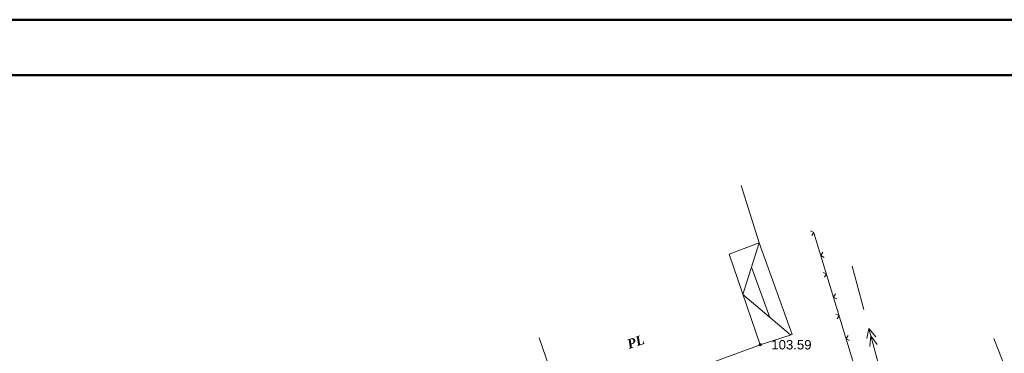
# Model space of a CAD drawing. Header units: millimetres. Extents: x 9396 to 25236, y 15106 to 31102.
# Tile 260 of 296: x 11838 to 12016, y 17105 to 17165. Entities that reach past the tile are written whole.
import ezdxf
from ezdxf.enums import TextEntityAlignment as Align

# ---------------------------------------------------------------- set-up
doc = ezdxf.new("R2010")
doc.units = ezdxf.units.MM
doc.linetypes.add('HIDDEN', pattern=[0.375, 0.25, -0.125])
for name, color, linetype, lineweight, true_color in [('1001010', 7, 'Continuous', 9, 0x000000), ('1060000', 7, 'Continuous', 9, 0x000000), ('21100200', 7, 'HIDDEN', 0, 0x800080), ('3000260', 7, 'Continuous', 9, 0x000000), ('6011300', 1, 'Continuous', 20, 0xff0000)]:
    doc.layers.add(name, color=color, linetype=linetype, lineweight=lineweight, true_color=true_color)
doc.layers.add('Размер', color=6, linetype='Continuous', lineweight=18)
doc.styles.add('9', font='timesbi.ttf', dxfattribs={"height": 0.001693})
doc.styles.add('F2', font='arial.ttf', dxfattribs={"height": 0.001693})

# ---------------------------------------------------------------- blocks, each defined once
blk = doc.blocks.new('SYMBOL21100200')
at = {"true_color": 0x800080}
h = blk.add_hatch(color=216, dxfattribs=at)
edge = h.paths.add_edge_path()
edge.add_arc((0, 0), 0.1, 0, 360)
at = {"color": 216, "linetype": 'Continuous', "lineweight": 0, "true_color": 0x800080}
blk.add_circle((0, 0), 0.1, dxfattribs=at)

msp = doc.modelspace()

# ---------------------------------------------------------------- linework, layer by layer
at = {"layer": '1001010', "color": 253}
msp.add_line((11973.31, 17111.49, 53.6), (11970.03, 17120.53, 53.48), dxfattribs=at)
for points in [[(11968.17, 17135.22, 53.48), (11971.4, 17124.88, 53.48), (11965.97, 17122.85, 53.48), (11971.58, 17106.57, 53.48)], [(11971.58, 17106.57, 53.48), (11977.35, 17108.42, 53.7), (11971.4, 17124.88, 53.48), (11968.47, 17115.6, 53.48), (11977.04, 17108.33, 53.69)], [(11971.58, 17106.57, 53.48), (11936.63, 17093.75, 63.02), (11931.76, 17107.83, 36.31)]]:
    msp.add_polyline3d(points, dxfattribs=at)
at = {"layer": '1060000', "color": 253}
msp.add_polyline3d([(12013.66, 17107.68, 58.2), (12019.01, 17093.94, 66.17), (12020.46, 17091.73, 64.76), (12023.17, 17089.36, 63.22), (12025.89, 17087.83, 61.94), (12027.93, 17087.82, 60.99), (12031.15, 17088.33, 60.19), (12071.87, 17101.31, 55.9), (12074.24, 17104.01, 55.6), (12075.26, 17107.23, 55.46), (12075.26, 17110.45, 55.14)], dxfattribs=at)
at = {"layer": '3000260', "color": 253}
msp.add_line((11989.34, 17100.16, 54.32), (11981.24, 17126.72, 50.47), dxfattribs=at)
for points in [[(11980.88, 17126.21, 52.4), (11981.22, 17126.78, 52.4), (11980.62, 17127.05, 52.4)], [(11983.12, 17122.29, 52.4), (11982.49, 17122.62, 52.4), (11982.83, 17123.23, 52.4)], [(11983.16, 17118.73, 52.4), (11983.5, 17119.3, 52.4), (11982.9, 17119.57, 52.4)], [(11985.4, 17114.81, 52.4), (11984.77, 17115.14, 52.4), (11985.11, 17115.74, 52.4)], [(11985.44, 17111.24, 52.4), (11985.79, 17111.82, 52.4), (11985.18, 17112.08, 52.4)], [(11987.68, 17107.32, 52.4), (11987.05, 17107.66, 52.4), (11987.39, 17108.26, 52.4)]]:
    msp.add_polyline3d(points, dxfattribs=at)
at = {"layer": '6011300'}
for p, q in [((11990.23, 17112.9, 120.56), (11988.13, 17120.73, 120.56)), ((11993.51, 17100.66, 120.56), (11991.15, 17109.47, 120.56))]:
    msp.add_line(p, q, dxfattribs=at)
for points in [[(11990.8, 17107.7, 120.56), (11991.15, 17109.47, 120.56), (11992.37, 17108.01, 120.56)], [(11991.29, 17106.25, 120.56), (11991.49, 17108.2, 120.56), (11992.64, 17106.62, 120.56)]]:
    msp.add_polyline3d(points, dxfattribs=at)
at = {"layer": 'Размер', "lineweight": 50}
msp.add_lwpolyline([(12628.19, 17165.05), (9546.77, 17165.05), (9546.77, 15485.79), (12628.19, 15485.79)], close=True, dxfattribs=at)
msp.add_lwpolyline([(12618.19, 17155.05), (9556.77, 17155.05), (9556.77, 15495.79), (12618.19, 15495.79), (12618.19, 17155.05)], dxfattribs=at)

# ---------------------------------------------------------------- block references
at = {"layer": '21100200', "xscale": 2, "yscale": 2, "zscale": 2}
msp.add_blockref('SYMBOL21100200', (11971.58, 17106.57, 207.18), dxfattribs=at)

# ---------------------------------------------------------------- texts
at = {"layer": '1001010', "color": 253, "style": '9'}
msp.add_text('PL', height=1.693, rotation=19.1, dxfattribs=at).set_placement((11947.69, 17106.59, 50.99), align=Align.MIDDLE_LEFT)
at = {"layer": '21100200', "color": 253, "style": 'F2'}
msp.add_text('103.59', height=1.693, dxfattribs=at).set_placement((11973.58, 17106.57, 207.18), align=Align.MIDDLE_LEFT)

doc.saveas('drawing.dxf')
